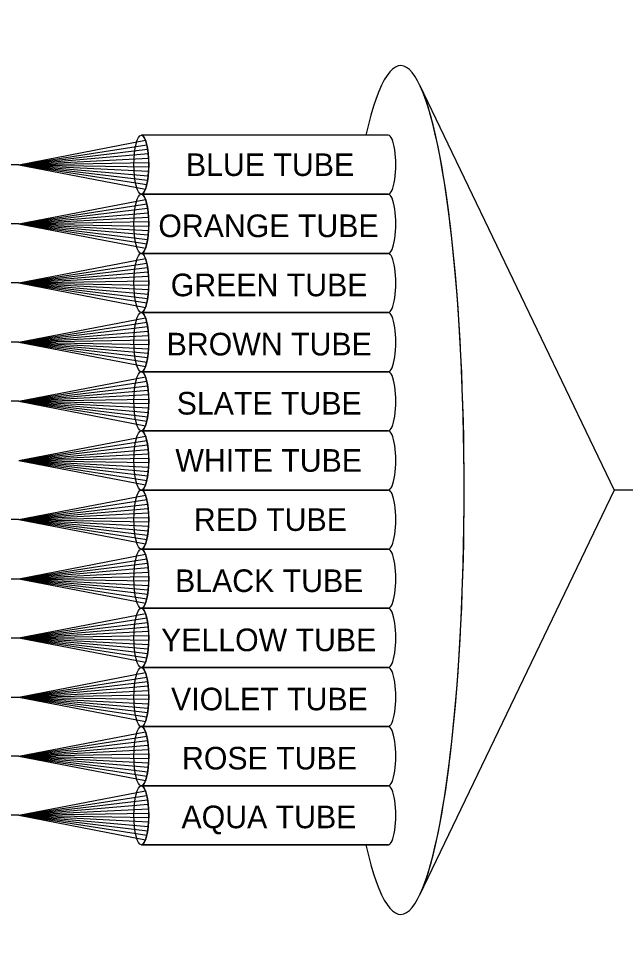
# Model space of a CAD drawing. Extents: x 1805893 to 1833564, y 708898 to 716199.
# Drawn here: x 1832571.6 to 1832633.1, y 713942.4 to 714038 of the extents above; entities that cross this region are included whole.
import ezdxf

# ---------------------------------------------------------------- set-up
doc = ezdxf.new("R2010")
doc.units = 0
doc.layers.add('SH_Data', color=7, linetype='Continuous')

msp = doc.modelspace()

# ---------------------------------------------------------------- linework, layer by layer
at = {"layer": 'SH_Data'}
for p, q in [((1832571.624, 714023.228), (1832584.468, 714025.703)), ((1832609.094, 714026.228), (1832584.044, 714026.228)), ((1832609.094, 714026.228), (1832584.044, 714026.228)), ((1832571.624, 714023.228), (1832584.597, 714025.253)), ((1832571.624, 714023.228), (1832584.682, 714024.803)), ((1832571.624, 714023.228), (1832584.739, 714024.353)), ((1832571.624, 714023.228), (1832584.775, 714023.903)), ((1832571.624, 714023.228), (1832518.174, 714023.228)), ((1832571.624, 714023.228), (1832584.792, 714023.453)), ((1832571.624, 714023.228), (1832584.739, 714022.103)), ((1832571.624, 714023.228), (1832584.682, 714021.653)), ((1832571.624, 714023.228), (1832584.597, 714021.203)), ((1832571.624, 714023.228), (1832584.468, 714020.753)), ((1832571.624, 714023.228), (1832584.775, 714022.553)), ((1832571.624, 714023.228), (1832584.792, 714023.003)), ((1832584.044, 714020.228), (1832609.094, 714020.228)), ((1832609.094, 714020.228), (1832584.044, 714020.228)), ((1832571.624, 714017.228), (1832584.468, 714019.703)), ((1832571.624, 714017.228), (1832584.597, 714019.253)), ((1832571.624, 714017.228), (1832584.682, 714018.803)), ((1832571.624, 714017.228), (1832584.739, 714018.353)), ((1832571.624, 714017.228), (1832584.775, 714017.903)), ((1832571.624, 714017.228), (1832498.992, 714017.228)), ((1832571.624, 714017.228), (1832584.792, 714017.453)), ((1832571.624, 714017.228), (1832584.739, 714016.103)), ((1832571.624, 714017.228), (1832584.682, 714015.653)), ((1832571.624, 714017.228), (1832584.597, 714015.203)), ((1832571.624, 714017.228), (1832584.468, 714014.753)), ((1832571.624, 714017.228), (1832584.775, 714016.553)), ((1832571.624, 714017.228), (1832584.792, 714017.003)), ((1832609.094, 714014.228), (1832584.044, 714014.228)), ((1832584.044, 714014.228), (1832609.094, 714014.228)), ((1832571.624, 714011.228), (1832584.468, 714013.703)), ((1832571.624, 714011.228), (1832584.597, 714013.253)), ((1832571.624, 714011.228), (1832584.682, 714012.803)), ((1832571.624, 714011.228), (1832584.739, 714012.353)), ((1832571.624, 714011.228), (1832550.569, 714011.228)), ((1832571.624, 714011.228), (1832584.775, 714011.903)), ((1832571.624, 714011.228), (1832584.792, 714011.453)), ((1832571.624, 714011.228), (1832584.739, 714010.103)), ((1832571.624, 714011.228), (1832584.682, 714009.653)), ((1832571.624, 714011.228), (1832584.597, 714009.203)), ((1832571.624, 714011.228), (1832584.468, 714008.753)), ((1832571.624, 714011.228), (1832584.775, 714010.553)), ((1832571.624, 714011.228), (1832584.792, 714011.003)), ((1832571.624, 714005.228), (1832584.468, 714007.703)), ((1832584.044, 714008.228), (1832609.094, 714008.228)), ((1832609.094, 714008.228), (1832584.044, 714008.228)), ((1832571.624, 714005.228), (1832584.597, 714007.253)), ((1832571.624, 714005.228), (1832584.682, 714006.803)), ((1832571.624, 714005.228), (1832584.739, 714006.353)), ((1832571.624, 714005.228), (1832584.775, 714005.903)), ((1832571.624, 714005.228), (1832504.994, 714005.228)), ((1832571.624, 714005.228), (1832584.792, 714005.453)), ((1832571.624, 714005.228), (1832584.739, 714004.103)), ((1832571.624, 714005.228), (1832584.682, 714003.653)), ((1832571.624, 714005.228), (1832584.597, 714003.203)), ((1832571.624, 714005.228), (1832584.468, 714002.753)), ((1832571.624, 714005.228), (1832584.775, 714004.553)), ((1832571.624, 714005.228), (1832584.792, 714005.003)), ((1832571.624, 713999.228), (1832584.468, 714001.703)), ((1832584.044, 714002.228), (1832609.094, 714002.228)), ((1832609.094, 714002.228), (1832584.044, 714002.228)), ((1832571.624, 713999.228), (1832584.597, 714001.253)), ((1832571.624, 713999.228), (1832584.682, 714000.803)), ((1832571.624, 713999.228), (1832584.739, 714000.353)), ((1832571.624, 713999.228), (1832584.775, 713999.903)), ((1832571.624, 713999.228), (1832510.992, 713999.228)), ((1832571.624, 713999.228), (1832584.792, 713999.453)), ((1832571.624, 713999.228), (1832584.739, 713998.103)), ((1832571.624, 713999.228), (1832584.682, 713997.653)), ((1832571.624, 713999.228), (1832584.597, 713997.203)), ((1832571.624, 713999.228), (1832584.468, 713996.753)), ((1832571.624, 713999.228), (1832584.775, 713998.553)), ((1832571.624, 713999.228), (1832584.792, 713999.003)), ((1832584.044, 713996.228), (1832609.094, 713996.228)), ((1832609.094, 713996.228), (1832584.044, 713996.228)), ((1832571.624, 713993.228), (1832584.468, 713995.703)), ((1832571.624, 713993.228), (1832584.597, 713995.253)), ((1832571.624, 713993.228), (1832584.682, 713994.803)), ((1832571.624, 713993.228), (1832584.739, 713994.353)), ((1832571.624, 713993.228), (1832584.775, 713993.903)), ((1832571.624, 713993.228), (1832584.792, 713993.453)), ((1832571.624, 713993.228), (1832584.739, 713992.103)), ((1832571.624, 713993.228), (1832584.682, 713991.653)), ((1832571.624, 713993.228), (1832584.597, 713991.203)), ((1832571.624, 713993.228), (1832584.468, 713990.753)), ((1832571.624, 713993.228), (1832584.775, 713992.553)), ((1832571.624, 713993.228), (1832584.792, 713993.003)), ((1832584.044, 713990.228), (1832609.094, 713990.228)), ((1832609.094, 713990.228), (1832584.044, 713990.228)), ((1832684.468, 713990.228), (1832631.985, 713990.228)), ((1832571.624, 713987.228), (1832584.468, 713989.703)), ((1832571.624, 713987.228), (1832584.597, 713989.253)), ((1832571.624, 713987.228), (1832584.682, 713988.803)), ((1832571.624, 713987.228), (1832584.739, 713988.353)), ((1832571.624, 713987.228), (1832584.775, 713987.903)), ((1832571.624, 713987.228), (1832584.792, 713987.453)), ((1832571.624, 713987.228), (1832508.58, 713987.228)), ((1832571.624, 713987.228), (1832584.739, 713986.103)), ((1832571.624, 713987.228), (1832584.682, 713985.653)), ((1832571.624, 713987.228), (1832584.597, 713985.203)), ((1832571.624, 713987.228), (1832584.468, 713984.753)), ((1832571.624, 713987.228), (1832584.775, 713986.553)), ((1832571.624, 713987.228), (1832584.792, 713987.003)), ((1832571.624, 713981.228), (1832584.468, 713983.703)), ((1832584.044, 713984.228), (1832609.094, 713984.228)), ((1832609.094, 713984.228), (1832584.044, 713984.228)), ((1832571.624, 713981.228), (1832584.597, 713983.253)), ((1832571.624, 713981.228), (1832584.682, 713982.803)), ((1832571.624, 713981.228), (1832584.739, 713982.353)), ((1832571.624, 713981.228), (1832584.775, 713981.903)), ((1832514.582, 713981.228), (1832571.624, 713981.228)), ((1832571.624, 713981.228), (1832584.792, 713981.453)), ((1832571.624, 713981.228), (1832584.739, 713980.103)), ((1832571.624, 713981.228), (1832584.682, 713979.653)), ((1832571.624, 713981.228), (1832584.597, 713979.203)), ((1832571.624, 713981.228), (1832584.468, 713978.753)), ((1832571.624, 713981.228), (1832584.775, 713980.553)), ((1832571.624, 713981.228), (1832584.792, 713981.003)), ((1832609.094, 713978.228), (1832584.044, 713978.228)), ((1832584.044, 713978.228), (1832609.094, 713978.228)), ((1832571.624, 713975.228), (1832584.468, 713977.703)), ((1832571.624, 713975.228), (1832584.597, 713977.253)), ((1832571.624, 713975.228), (1832584.682, 713976.803)), ((1832571.624, 713975.228), (1832584.739, 713976.353)), ((1832571.624, 713975.228), (1832584.775, 713975.903)), ((1832520.583, 713975.228), (1832571.624, 713975.228)), ((1832571.624, 713975.228), (1832584.792, 713975.453)), ((1832571.624, 713975.228), (1832584.739, 713974.103)), ((1832571.624, 713975.228), (1832584.682, 713973.653)), ((1832571.624, 713975.228), (1832584.597, 713973.203)), ((1832571.624, 713975.228), (1832584.468, 713972.753)), ((1832571.624, 713975.228), (1832584.775, 713974.553)), ((1832571.624, 713975.228), (1832584.792, 713975.003)), ((1832584.044, 713972.228), (1832609.094, 713972.228)), ((1832609.094, 713972.228), (1832584.044, 713972.228)), ((1832571.624, 713969.228), (1832584.468, 713971.703)), ((1832571.624, 713969.228), (1832584.597, 713971.253)), ((1832571.624, 713969.228), (1832584.682, 713970.803)), ((1832571.624, 713969.228), (1832584.739, 713970.353)), ((1832526.584, 713969.228), (1832571.624, 713969.228)), ((1832571.624, 713969.228), (1832584.775, 713969.903)), ((1832571.624, 713969.228), (1832584.792, 713969.453)), ((1832571.624, 713969.228), (1832584.739, 713968.103)), ((1832571.624, 713969.228), (1832584.682, 713967.653)), ((1832571.624, 713969.228), (1832584.597, 713967.203)), ((1832571.624, 713969.228), (1832584.468, 713966.753)), ((1832571.624, 713969.228), (1832584.775, 713968.553)), ((1832571.624, 713969.228), (1832584.792, 713969.003)), ((1832571.624, 713963.228), (1832584.468, 713965.703)), ((1832584.044, 713966.228), (1832609.094, 713966.228)), ((1832609.094, 713966.228), (1832584.044, 713966.228)), ((1832571.624, 713963.228), (1832584.597, 713965.253)), ((1832571.624, 713963.228), (1832584.682, 713964.803)), ((1832571.624, 713963.228), (1832584.739, 713964.353)), ((1832571.624, 713963.228), (1832584.775, 713963.903)), ((1832571.624, 713963.228), (1832584.792, 713963.453)), ((1832571.624, 713963.228), (1832532.585, 713963.228)), ((1832571.624, 713963.228), (1832584.739, 713962.103)), ((1832571.624, 713963.228), (1832584.682, 713961.653)), ((1832571.624, 713963.228), (1832584.597, 713961.203)), ((1832571.624, 713963.228), (1832584.468, 713960.753)), ((1832571.624, 713963.228), (1832584.775, 713962.553)), ((1832571.624, 713963.228), (1832584.792, 713963.003)), ((1832571.624, 713957.228), (1832584.468, 713959.703)), ((1832584.044, 713960.228), (1832609.094, 713960.228)), ((1832609.094, 713960.228), (1832584.044, 713960.228)), ((1832571.624, 713957.228), (1832584.597, 713959.253)), ((1832571.624, 713957.228), (1832584.682, 713958.803)), ((1832571.624, 713957.228), (1832584.739, 713958.353)), ((1832571.624, 713957.228), (1832584.775, 713957.903)), ((1832571.624, 713957.241), (1832538.587, 713957.228)), ((1832571.624, 713957.228), (1832584.792, 713957.453)), ((1832571.624, 713957.228), (1832584.739, 713956.103)), ((1832571.624, 713957.228), (1832584.682, 713955.653)), ((1832571.624, 713957.228), (1832584.597, 713955.203)), ((1832571.624, 713957.228), (1832584.468, 713954.753)), ((1832571.624, 713957.228), (1832584.775, 713956.553)), ((1832571.624, 713957.228), (1832584.792, 713957.003)), ((1832584.044, 713954.228), (1832609.094, 713954.228)), ((1832609.094, 713954.228), (1832584.044, 713954.228)), ((1832584.044, 713954.228), (1832606.811, 713954.228))]:
    msp.add_line(p, q, dxfattribs=at)
msp.add_lwpolyline([(1832612.256, 714031.326), (1832631.985, 713990.228), (1832612.256, 713949.13)], dxfattribs=at)
msp.add_lwpolyline([(1832612.256, 714031.326), (1832631.985, 713990.228), (1832612.256, 713949.13)], dxfattribs=at)
for centre, major_axis, ratio, start_param, end_param in [((1832610.341, 713990.228), (0, -43.047), 0.149566, 5.702888, 10.005075), ((1832610.341, 713990.228), (0, -43.047), 0.149566, 5.702888, 10.005075), ((1832610.341, 713990.228), (0, -43.047), 0.149566, 0.302036, 2.839557), ((1832584.044, 714023.228), (0, -3), 0.25, 0, 3.141593), ((1832609.094, 714023.228), (0, -3), 0.25, 0, 3.141593), ((1832609.094, 714023.228), (0, -3), 0.25, 0, 3.141593), ((1832584.044, 714017.228), (0, -3), 0.25, 0, 3.141593), ((1832609.094, 714017.228), (0, -3), 0.25, 0, 3.141593), ((1832609.094, 714017.228), (0, -3), 0.25, 0, 3.141593), ((1832584.044, 714011.228), (0, -3), 0.25, 0, 3.141593), ((1832609.094, 714011.228), (0, -3), 0.25, 0, 3.141593), ((1832609.094, 714011.228), (0, -3), 0.25, 0, 3.141593), ((1832584.044, 714005.228), (0, -3), 0.25, 0, 3.141593), ((1832609.094, 714005.228), (0, -3), 0.25, 0, 3.141593), ((1832609.094, 714005.228), (0, -3), 0.25, 0, 3.141593), ((1832584.044, 713999.228), (0, -3), 0.25, 0, 3.141593), ((1832609.094, 713999.228), (0, -3), 0.25, 0, 3.141593), ((1832609.094, 713999.228), (0, -3), 0.25, 0, 3.141593), ((1832584.044, 713993.228), (0, -3), 0.25, 0, 3.141593), ((1832609.094, 713993.228), (0, -3), 0.25, 0, 3.141593), ((1832609.094, 713993.228), (0, -3), 0.25, 0, 3.141593), ((1832584.044, 713987.228), (0, -3), 0.25, 0, 3.141593), ((1832609.094, 713987.228), (0, -3), 0.25, 0, 3.141593), ((1832609.094, 713987.228), (0, -3), 0.25, 0, 3.141593), ((1832584.044, 713981.228), (0, -3), 0.25, 0, 3.141593), ((1832609.094, 713981.228), (0, -3), 0.25, 0, 3.141593), ((1832609.094, 713981.228), (0, -3), 0.25, 0, 3.141593), ((1832584.044, 713975.228), (0, -3), 0.25, 0, 3.141593), ((1832609.094, 713975.228), (0, -3), 0.25, 0, 3.141593), ((1832609.094, 713975.228), (0, -3), 0.25, 0, 3.141593), ((1832584.044, 713969.228), (0, -3), 0.25, 0, 3.141593), ((1832609.094, 713969.228), (0, -3), 0.25, 0, 3.141593), ((1832609.094, 713969.228), (0, -3), 0.25, 0, 3.141593), ((1832584.044, 713963.228), (0, -3), 0.25, 0, 3.141593), ((1832609.094, 713963.228), (0, -3), 0.25, 0, 3.141593), ((1832609.094, 713963.228), (0, -3), 0.25, 0, 3.141593), ((1832584.044, 713957.228), (0, -3), 0.25, 0, 3.141593), ((1832609.094, 713957.228), (0, -3), 0.25, 0, 3.141593), ((1832609.094, 713957.228), (0, -3), 0.25, 0, 3.141593)]:
    msp.add_ellipse(centre, major_axis=major_axis, ratio=ratio, start_param=start_param, end_param=end_param, dxfattribs=at)
for centre in [(1832584.044, 714023.228), (1832584.044, 714017.228), (1832584.044, 714011.228), (1832584.044, 714005.228), (1832584.044, 713999.228), (1832584.044, 713993.228), (1832584.044, 713987.228), (1832584.044, 713981.228), (1832584.044, 713975.228), (1832584.044, 713969.228), (1832584.044, 713963.228), (1832584.044, 713957.228)]:
    msp.add_ellipse(centre, major_axis=(0, -3), ratio=0.25, dxfattribs=at)

# ---------------------------------------------------------------- texts
for s, height, p in [('BLUE TUBE', 2.2947, (1832588.569, 714022.081)), ('ORANGE TUBE', 2.29468, (1832585.769, 714015.88)), ('GREEN TUBE', 2.2947, (1832587.024, 714009.88)), ('BROWN TUBE', 2.2947, (1832586.612, 714003.88)), ('SLATE TUBE', 2.2947, (1832587.632, 713997.88)), ('WHITE TUBE', 2.2947, (1832587.494, 713992.081)), ('RED TUBE', 2.2947, (1832589.372, 713986.081)), ('BLACK TUBE', 2.2947, (1832587.46, 713979.88)), ('YELLOW TUBE', 2.29468, (1832586.044, 713973.88)), ('VIOLET TUBE', 2.29468, (1832587.055, 713967.88)), ('ROSE TUBE', 2.2947, (1832588.167, 713961.88)), ('AQUA TUBE', 2.2947, (1832588.115, 713955.92))]:
    msp.add_text(s, height=height, dxfattribs=at).set_placement(p)

doc.saveas('drawing.dxf')
